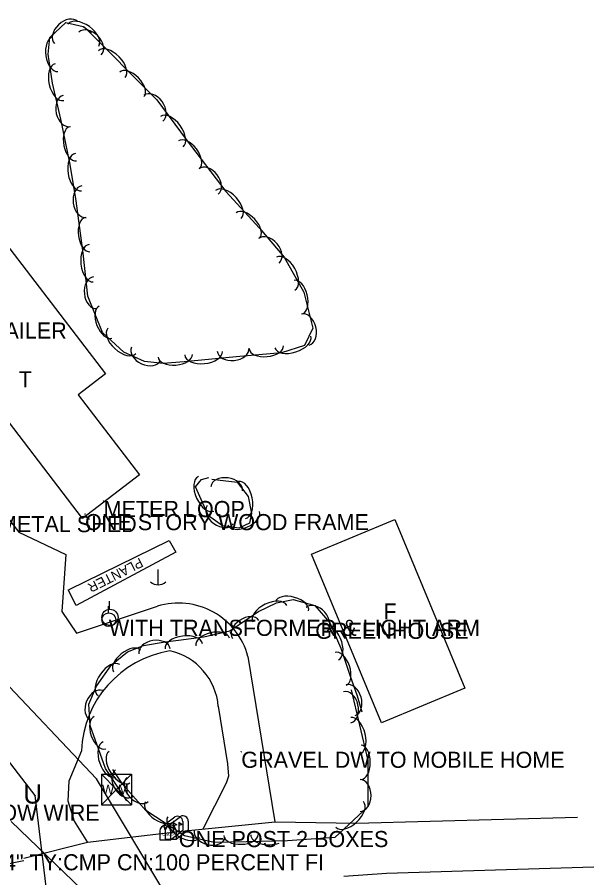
# Model space of a CAD drawing. Extents: x 954793 to 988390, y 1867850 to 1924428.
# Drawn here: x 964780.5 to 964959.4, y 1900331.1 to 1900598.3 of the extents above; entities that cross this region are included whole.
import ezdxf

# ---------------------------------------------------------------- set-up
doc = ezdxf.new("R2010")
doc.units = 0
for name, color, linetype in [('Default', 7, 'Continuous'), ('S_BUILDING', 7, 'Continuous'), ('S_BUILDING_ANNOT', 7, 'Continuous'), ('S_DRIVEWAY', 7, 'Continuous'), ('S_EDGE_PAVEMENT', 7, 'Continuous'), ('S_FIBER_OPTIC_CABLE', 7, 'Continuous'), ('S_GRAVEL_ROAD', 7, 'Continuous'), ('S_MAILBOX', 7, 'Continuous'), ('S_MAILBOX_ANNOT', 7, 'Continuous'), ('S_MISC_STRUCTURES', 7, 'Continuous'), ('S_MISC_STRUCTURES_ANNOT', 7, 'Continuous'), ('S_MISC_TOPO_POINT', 7, 'Continuous'), ('S_MSC_PT_SYM', 7, 'Continuous'), ('S_SIDE_DRAIN_ANNOT', 7, 'Continuous'), ('S_SURVEY_TEXT_ANNOT', 7, 'Continuous'), ('S_TREE', 7, 'Continuous'), ('S_UNDERGROUND_CABLE', 7, 'Continuous'), ('S_UTILITY_POLE', 7, 'Continuous'), ('S_UTILITY_POLE_ANNOT', 7, 'Continuous'), ('S_UTL_PT_SYM', 7, 'Continuous'), ('S_WATER_UTILITIES', 7, 'Continuous')]:
    doc.layers.add(name, color=color, linetype=linetype)

msp = doc.modelspace()

# ---------------------------------------------------------------- linework, layer by layer
at = {"layer": 'S_BUILDING'}
for points in [[(964740.8, 1900500.51), (964776.88, 1900528.1), (964807.86, 1900487.59), (964799.36, 1900481.09), (964818.41, 1900456.17), (964800.75, 1900442.67), (964770.36, 1900482.43), (964765.78, 1900478.93), (964756.24, 1900491.4), (964750.89, 1900487.31)], [(964897.6, 1900442.33), (964919.31, 1900390.02), (964893.45, 1900379.28), (964871.73, 1900431.59)]]:
    msp.add_lwpolyline(points, close=True, dxfattribs=at)
at = {"layer": 'S_DRIVEWAY'}
for points in [[(964738.26, 1900459.01), (964755.33, 1900471.43), (964780.94, 1900438.42), (964795.6, 1900431.48), (964794.33, 1900413.78), (964798.82, 1900407.03), (964823.96, 1900415.41)], [(964852.05, 1900399.84), (964859.42, 1900354.19), (964860.42, 1900348.46)], [(964842.84, 1900384.42), (964845.68, 1900366.46), (964845.99, 1900362.65), (964845.25, 1900360.51), (964838.03, 1900346.26)], [(964800.38, 1900370.59), (964796.49, 1900361.11), (964796.15, 1900355.04), (964798.13, 1900348.72), (964802.31, 1900342.12)]]:
    msp.add_lwpolyline(points, dxfattribs=at)
for centre, major_axis, ratio, start_param, end_param in [((964830.55, 1900394.18), (-22.23, 0.11), 0.99974, 3.403751, 5.01854), ((964833.11, 1900369.23), (-32.51, 3.96), 0.999884, 4.994685, 6.362777), ((964823.75, 1900382.84), (-9.25, 16.78), 0.999768, 4.286716, 5.5634)]:
    msp.add_ellipse(centre, major_axis=major_axis, ratio=ratio, start_param=start_param, end_param=end_param, dxfattribs=at)
at = {"layer": 'S_EDGE_PAVEMENT'}
msp.add_lwpolyline([(964782.47, 1900336.41), (964769.69, 1900333.83), (964763.82, 1900332.5), (964756.74, 1900333.52), (964750.42, 1900337.41)], dxfattribs=at)
at = {"layer": 'S_FIBER_OPTIC_CABLE'}
msp.add_line((964791.15, 1900314.71), (964786, 1900356.72), dxfattribs=at)
at = {"layer": 'S_GRAVEL_ROAD'}
for points in [[(964954.28, 1900349.8), (964885.76, 1900347.97), (964860.47, 1900348.38), (964830.5, 1900345.37), (964802.32, 1900342.04), (964782.48, 1900337.16)], [(964959.36, 1900334.42), (964895.01, 1900332.48), (964881.78, 1900331.56)]]:
    msp.add_lwpolyline(points, dxfattribs=at)
at = {"layer": 'S_MAILBOX'}
for p, q in [((964825.27, 1900346.96), (964829.41, 1900350.07)), ((964826.97, 1900347.08), (964831.1, 1900350.19)), ((964828.89, 1900348.25), (964828.89, 1900345.53)), ((964830.59, 1900348.37), (964830.59, 1900345.66)), ((964831.84, 1900348.59), (964831.84, 1900345.88)), ((964833.54, 1900348.72), (964833.54, 1900346)), ((964824.72, 1900345.68), (964824.72, 1900342.97)), ((964826.42, 1900345.81), (964826.42, 1900343.09)), ((964828.05, 1900342.97), (964831.84, 1900345.88)), ((964828.05, 1900345.68), (964828.05, 1900342.97)), ((964829.74, 1900343.09), (964833.54, 1900346)), ((964829.74, 1900345.81), (964829.74, 1900343.09)), ((964824.72, 1900342.97), (964828.05, 1900342.97)), ((964826.42, 1900343.09), (964829.74, 1900343.09))]:
    msp.add_line(p, q, dxfattribs=at)
for points in [[(964828.89, 1900348.25), (964830, 1900347.58), (964828.89, 1900347.24)], [(964830.59, 1900348.37), (964831.69, 1900347.71), (964830.59, 1900347.36)], [(964825.91, 1900346.8), (964826.13, 1900346.66), (964826.13, 1900346.27), (964826.43, 1900346.27), (964826.43, 1900346.63), (964826.24, 1900346.88), (964825.91, 1900346.83)], [(964827.6, 1900346.92), (964827.82, 1900346.78), (964827.82, 1900346.4), (964828.13, 1900346.4), (964828.13, 1900346.76), (964827.93, 1900347.01), (964827.6, 1900346.95)]]:
    msp.add_lwpolyline(points, dxfattribs=at)
for centre, end in [((964830.18, 1900348.59), 117.5718), ((964831.87, 1900348.72), 117.5718), ((964826.38, 1900345.68), 180), ((964828.08, 1900345.81), 180)]:
    msp.add_arc(centre, 1.66, 0, end, dxfattribs=at)
for centre in [(964828.89, 1900345.53), (964830.59, 1900345.66)]:
    msp.add_ellipse(centre, major_axis=(0.145, 0.132), ratio=0.564646, dxfattribs=at)
at = {"layer": 'S_MISC_STRUCTURES'}
msp.add_lwpolyline([(964796.54, 1900420.63), (964827.62, 1900435.85), (964829.73, 1900432.2), (964798.71, 1900415.68), (964796.28, 1900420.51)], dxfattribs=at)
at = {"layer": 'S_MSC_PT_SYM'}
for points in [[(964807.26, 1900448.1), (964807.26, 1900448.15), (964807.26, 1900448.1), (964807.21, 1900448.1), (964807.26, 1900448.1), (964807.26, 1900448.05), (964807.26, 1900448.1), (964807.31, 1900448.1)], [(964801.53, 1900444.04), (964801.53, 1900444.09), (964801.53, 1900444.04), (964801.48, 1900444.04), (964801.53, 1900444.04), (964801.53, 1900443.99), (964801.53, 1900444.04), (964801.58, 1900444.04)], [(964850, 1900370.27), (964850, 1900370.32), (964850, 1900370.27), (964849.95, 1900370.27), (964850, 1900370.27), (964850, 1900370.22), (964850, 1900370.27), (964850.05, 1900370.27)]]:
    msp.add_lwpolyline(points, dxfattribs=at)
at = {"layer": 'S_TREE'}
for points in [[(964801.28, 1900595.29), (964823.79, 1900572.58), (964832.85, 1900560.29), (964845.2, 1900544.13), (964855.69, 1900532.78), (964863.3, 1900523.78), (964869.44, 1900512.94), (964872.19, 1900501.72), (964869.65, 1900496.4), (964862.46, 1900494.1), (964848.4, 1900492.79), (964832.31, 1900491.26), (964825.76, 1900490.75), (964820.01, 1900491.35), (964813.59, 1900494.32), (964806.9, 1900500.4), (964802.4, 1900511.72), (964800.96, 1900524.99), (964798.77, 1900541.3), (964796.93, 1900552.49), (964794.04, 1900566.6), (964791.45, 1900577.78), (964790.07, 1900586.83), (964790.57, 1900591.96), (964795.51, 1900596.66), (964800.89, 1900595.38), (964803.56, 1900593.47)], [(964840.82, 1900454.89), (964848.68, 1900453.89), (964852.14, 1900449.54), (964853.18, 1900444.17), (964852.56, 1900441.16), (964849.18, 1900439.69), (964844.17, 1900440.4), (964839.79, 1900443.52), (964835.79, 1900452.45), (964837.67, 1900454.75), (964839.87, 1900455.35)], [(964814.47, 1900355.03), (964807.84, 1900365.04), (964803.15, 1900378.36), (964802.72, 1900385.03), (964805.02, 1900390.65), (964809.67, 1900397.24), (964814.72, 1900401.25), (964819.6, 1900403.26), (964826.36, 1900404.36), (964830.51, 1900404.86), (964838.36, 1900405.9), (964846.44, 1900407.77), (964851.92, 1900411.48), (964855.33, 1900413.81), (964860.9, 1900416.51), (964866.05, 1900417.5), (964872.78, 1900415.62), (964877.42, 1900410.3), (964880.88, 1900402.38), (964883.71, 1900394.02), (964885.99, 1900387.66), (964887.43, 1900382.68)], [(964884.07, 1900389.45), (964889.25, 1900367.54), (964889.22, 1900353.12), (964879.05, 1900343.69), (964864.31, 1900342.63), (964851.62, 1900342.34), (964841.53, 1900342.04), (964832.35, 1900344.16), (964820.4, 1900352.04), (964813.25, 1900360.1), (964810.16, 1900364.76)]]:
    msp.add_lwpolyline(points, dxfattribs=at)
for centre, major_axis, ratio, end_param in [((964795.63, 1900593.48), (-3.59, -3.42), 0.685311, 6.283185), ((964800.98, 1900592.7), (-4.78, 3.41), 0.55008, 6.283185), ((964803.07, 1900590.09), (-3.49, 3.52), 0.685311, 6.283185), ((964792.23, 1900586.72), (0.8, -5.29), 0.540699, 6.283185), ((964809.78, 1900583.7), (-4.13, 4.17), 0.55008, 6.283185), ((964793.55, 1900578.11), (1.33, -5.72), 0.55008, 6.283185), ((964816.02, 1900577.4), (-3.76, 3.8), 0.540699, 6.283185), ((964822.71, 1900570.03), (-2.94, 3.99), 0.685311, 6.283185), ((964795.89, 1900569.15), (1.12, -4.83), 0.685311, 6.283185), ((964828.42, 1900562.73), (-3.49, 4.72), 0.55008, 6.283185), ((964797.77, 1900558.96), (1.07, -5.24), 0.540699, 6.283185), ((964833.76, 1900555.61), (-3.25, 4.25), 0.540699, 6.283185), ((964799.46, 1900550.17), (0.95, -5.79), 0.55008, 6.283185), ((964839.81, 1900547.27), (-3.01, 3.94), 0.685311, 6.283185), ((964801.21, 1900541.01), (0.66, -4.91), 0.685311, 6.283185), ((964846.01, 1900540.13), (-3.98, 4.31), 0.55008, 6.283185), ((964852.03, 1900533.61), (-3.63, 3.93), 0.540699, 6.283185), ((964802.32, 1900530.76), (0.71, -5.3), 0.540699, 6.283185), ((964858.53, 1900525.74), (-3.2, 3.78), 0.685311, 6.283185), ((964803.43, 1900521.91), (0.63, -5.83), 0.55008, 6.283185), ((964863.76, 1900518.66), (-2.89, 5.11), 0.55008, 6.283185), ((964804.69, 1900512.73), (0.53, -4.93), 0.685311, 6.283185), ((964867.64, 1900511.38), (-1.27, 5.19), 0.540699, 6.283185), ((964807.9, 1900503.63), (1.97, -4.97), 0.540699, 6.283185), ((964869.84, 1900501.31), (-1.18, 4.81), 0.685311, 6.283185), ((964812.94, 1900497.78), (4.34, -3.95), 0.55008, 6.283185), ((964865.95, 1900497.44), (5.59, 1.79), 0.55008, 6.283185), ((964820.44, 1900493.77), (4.5, -2.08), 0.685311, 6.283185), ((964847.47, 1900495.09), (4.93, 0.47), 0.685311, 6.283185), ((964857.76, 1900495.79), (5.32, 0.5), 0.540699, 6.283185), ((964829.48, 1900493.17), (5.33, 0.42), 0.540699, 6.283185), ((964838.28, 1900493.96), (5.84, 0.55), 0.55008, 6.283185), ((964839.07, 1900450.31), (2.4, -5.36), 0.55008, 6.283185), ((964845.44, 1900451.9), (-4.92, 0.63), 0.685311, 6.283185), ((964850.2, 1900448.42), (-1.11, 5.76), 0.55008, 6.283185), ((964843.43, 1900443.85), (4.04, -2.88), 0.685311, 6.283185), ((964850.75, 1900442.68), (4.9, 2.13), 0.540699, 6.283185), ((964858.81, 1900413.14), (-5.28, -2.56), 0.55008, 6.283185), ((964865.74, 1900415.39), (-5.15, 1.44), 0.540699, 6.283185), ((964873.35, 1900411.34), (-3.26, 3.73), 0.685311, 6.283185), ((964851.36, 1900408.23), (-4.1, -2.78), 0.685311, 6.283185), ((964877.79, 1900404.15), (-2.34, 5.38), 0.55008, 6.283185), ((964841.1, 1900404.35), (-5.21, -1.21), 0.540699, 6.283185), ((964823.08, 1900401.41), (-4.89, -0.79), 0.685311, 6.283185), ((964832.15, 1900402.94), (-5.82, -0.77), 0.55008, 6.283185), ((964814.56, 1900398.42), (-4.19, -3.32), 0.540699, 6.283185), ((964880.8, 1900396), (-1.71, 5.06), 0.540699, 6.283185), ((964808.92, 1900392.51), (-3.38, -4.8), 0.55008, 6.283185), ((964883.9, 1900386.29), (-1.38, 4.76), 0.685311, 6.283185), ((964805.15, 1900384.66), (-1.88, -4.59), 0.685311, 6.283185), ((964882.89, 1900384.08), (-1.14, 4.82), 0.685311, 6.283185), ((964806.16, 1900376.19), (1.77, -5.04), 0.540699, 6.283185), ((964885.28, 1900375.13), (-1.35, 5.71), 0.55008, 6.283185), ((964809.1, 1900367.83), (1.95, -5.54), 0.55008, 6.283185), ((964887.13, 1900366.97), (0.01, 5.35), 0.540699, 6.283185), ((964812.22, 1900365.48), (3.24, -4.89), 0.55008, 6.283185), ((964813.72, 1900360.48), (2.74, -4.13), 0.685311, 6.283185), ((964817.82, 1900358.54), (3.29, -3.71), 0.685311, 6.283185), ((964886.85, 1900356.67), (0.01, 4.96), 0.685311, 6.283185), ((964824.68, 1900351.76), (4.46, -2.94), 0.540699, 6.283185), ((964883.59, 1900350.79), (4.3, 3.99), 0.55008, 6.283185), ((964832.09, 1900346.88), (4.9, -3.23), 0.55008, 6.283185), ((964840.24, 1900344.78), (4.83, -1.12), 0.685311, 6.283185), ((964849.89, 1900344.41), (5.34, 0.16), 0.540699, 6.283185), ((964858.77, 1900344.62), (5.87, 0.13), 0.55008, 5.226434)]:
    msp.add_ellipse(centre, major_axis=major_axis, ratio=ratio, start_param=3.141593, end_param=end_param, dxfattribs=at)
at = {"layer": 'S_UNDERGROUND_CABLE'}
for p, q in [((964786, 1900356.72), (964743.18, 1900412.14)), ((964791.15, 1900314.71), (964786, 1900356.72)), ((964826.04, 1900303), (964778.55, 1900348.65))]:
    msp.add_line(p, q, dxfattribs=at)
at = {"layer": 'S_UTILITY_POLE'}
for p, q in [((964824.13, 1900426.78), (964824.13, 1900422.05)), ((964808.77, 1900413.37), (964808.77, 1900415.48)), ((964809.1, 1900414.5), (964809.1, 1900416.98))]:
    msp.add_line(p, q, dxfattribs=at)
for centre, radius in [((964809.24, 1900411.98), 2.5), ((964808.89, 1900411.23), 2.13)]:
    msp.add_circle(centre, radius, dxfattribs=at)
msp.add_arc((964824.19, 1900425.48), 3.41, 226.3972, 313.6028, dxfattribs=at)
at = {"layer": 'S_UTL_PT_SYM'}
for points in [[(964805.04, 1900361.86), (964805.04, 1900361.91), (964805.04, 1900361.86), (964804.99, 1900361.86), (964805.04, 1900361.86), (964805.04, 1900361.81), (964805.04, 1900361.86), (964805.09, 1900361.86)], [(964786, 1900356.72), (964786, 1900356.77), (964786, 1900356.72), (964785.95, 1900356.72), (964786, 1900356.72), (964786, 1900356.67), (964786, 1900356.72), (964786.05, 1900356.72)]]:
    msp.add_lwpolyline(points, dxfattribs=at)
at = {"layer": 'S_WATER_UTILITIES'}
for p, q in [((964805.04, 1900361.86), (964717.02, 1900454.8)), ((964839.04, 1900305.3), (964805.04, 1900361.86)), ((964806.58, 1900363.31), (964815.92, 1900363.31)), ((964806.58, 1900363.31), (964806.58, 1900353.82)), ((964806.58, 1900363.31), (964815.92, 1900353.82)), ((964815.92, 1900363.31), (964806.58, 1900353.82)), ((964815.92, 1900363.31), (964815.92, 1900353.82)), ((964806.58, 1900353.82), (964815.92, 1900353.82))]:
    msp.add_line(p, q, dxfattribs=at)

# ---------------------------------------------------------------- texts
at = {"layer": 'Default'}
msp.add_text('U', height=6, rotation=360, dxfattribs=at).set_placement((964782.37, 1900354.17))
at = {"layer": 'S_BUILDING_ANNOT'}
for s, p in [('T', (964780.93, 1900483.35)), ('F', (964894.09, 1900411.31)), ('GREENHOUSE', (964872.96, 1900405.31))]:
    msp.add_text(s, height=5, dxfattribs=at).set_placement(p)
at = {"layer": 'S_MAILBOX'}
for p in [(964827.18, 1900344.29), (964825.48, 1900344.16)]:
    msp.add_text('US', height=0.96, rotation=360, dxfattribs=at).set_placement(p)
at = {"layer": 'S_MAILBOX_ANNOT'}
msp.add_text('ONE POST 2 BOXES', height=5, dxfattribs=at).set_placement((964830.59, 1900340.66))
at = {"layer": 'S_MISC_STRUCTURES_ANNOT'}
msp.add_text('METER LOOP', height=5, dxfattribs=at).set_placement((964807.26, 1900443.1))
msp.add_text('PLANTER', height=3, rotation=206.7925, dxfattribs=at).set_placement((964818.53, 1900430.58))
at = {"layer": 'S_MISC_TOPO_POINT'}
msp.add_text('SHOT UNDER LOW WIRE', height=5, dxfattribs=at).set_placement((964725.44, 1900348.87))
at = {"layer": 'S_SIDE_DRAIN_ANNOT'}
msp.add_text('DI:24" TY:CMP CN:100 PERCENT FI', height=5, dxfattribs=at).set_placement((964764.09, 1900333.46))
at = {"layer": 'S_SURVEY_TEXT_ANNOT'}
for s, p in [('OLD BOX TRAILER', (964736.01, 1900498.5)), ('ONE STORY WOOD FRAME', (964801.53, 1900439.04)), ('PORTABLE METAL SHED', (964737.28, 1900438.42)), ('GRAVEL DW TO MOBILE HOME', (964850, 1900365.27))]:
    msp.add_text(s, height=5, dxfattribs=at).set_placement(p)
at = {"layer": 'S_UTILITY_POLE_ANNOT'}
msp.add_text('WITH TRANSFORMER & LIGHT ARM', height=5, dxfattribs=at).set_placement((964808.89, 1900406.23))
at = {"layer": 'S_WATER_UTILITIES'}
msp.add_text('W M', height=3, rotation=360, dxfattribs=at).set_placement((964806.78, 1900357.07))

doc.saveas('drawing.dxf')
